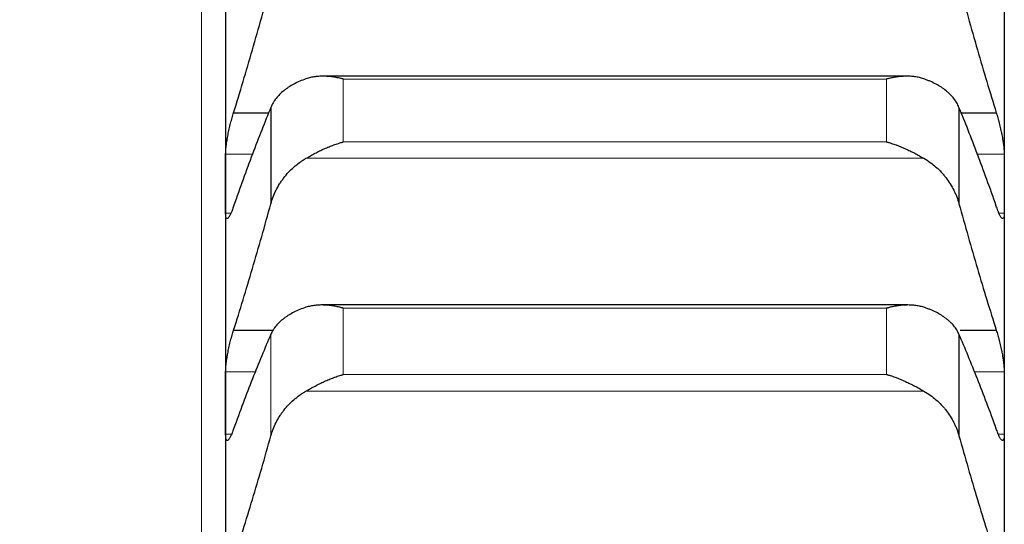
# Model space of a CAD drawing. Header units: inches. Extents: x 0 to 20790, y -12 to 14700.
# Tile 383 of 441: x 14138 to 14204, y 10780 to 10814. Entities that reach past the tile are written whole.
import ezdxf

# ---------------------------------------------------------------- set-up
doc = ezdxf.new("R2010")
doc.units = ezdxf.units.IN
doc.layers.add('1', color=7, linetype='Continuous', true_color=0xffffff)
doc.layers.add('254', color=7, linetype='Continuous', true_color=0xffffff)
doc.styles.add('latin_extended', font='simplex.shx')
doc.dimstyles.get("Standard").update_dxf_attribs({"dimtxt": 0.18, "dimasz": 0.18, "dimexe": 0.18, "dimexo": 0.0625, "dimgap": 0.09, "dimtad": 0, "dimtih": 1, "dimtoh": 1, "dimdec": 4, "dimzin": 0, "dimdsep": 46, "dimtxsty": 'Standard', "dimcen": 0.09, "dimadec": 0, "dimazin": 0, "dimtfac": 1, "dimtdec": 4, "dimtofl": 0, "dimtmove": 0, "dimatfit": 3, "dimfxl": 1, "dimtolj": 1, "dimtzin": 0, "dimarcsym": 0})

# ---------------------------------------------------------------- blocks, each defined once
blk = doc.blocks.new('_U8')
at = {"layer": '254', "color": 3, "linetype": 'Continuous', "lineweight": 13, "transparency": 16777216}
for p, q in [((13940.838, 12760.442), (13940.838, 13273.442)), ((14453.838, 10418.957), (14453.838, 13273.442)), ((14331.338, 13238.442), (14063.338, 13238.442))]:
    blk.add_line(p, q, dxfattribs=at)
at = {"layer": '254', "color": 3, "transparency": 16777216}
for points in [[(14063.338, 13258.858), (14063.338, 13218.025), (13940.838, 13238.442)], [(14331.338, 13218.025), (14331.338, 13258.858), (14453.838, 13238.442)]]:
    blk.add_solid(points, dxfattribs=at)
at = {"layer": 'Defpoints', "color": 0, "transparency": 16777216}
for p in [(13940.838, 13238.442), (13940.838, 12725.442), (14453.838, 10383.957)]:
    blk.add_point(p, dxfattribs=at)
at = {"layer": '254', "color": 2, "lineweight": 13, "transparency": 16777216, "insert": (14074.347, 13422.192), "char_height": 122.5, "attachment_point": 1, "style": 'latin_extended'}
blk.add_mtext('\\A1;513', dxfattribs=at)

msp = doc.modelspace()

# ---------------------------------------------------------------- linework, layer by layer
at = {"layer": '1', "color": 110, "linetype": 'Continuous', "lineweight": 13}
for p, q in [((14150.238, 10908.942), (14150.238, 9678.942)), ((14159.694, 10809.819), (14195.982, 10809.819)), ((14159.694, 10809.819), (14159.694, 10805.62)), ((14195.982, 10809.819), (14195.982, 10805.62)), ((14159.694, 10805.62), (14195.982, 10805.62)), ((14151.841, 10804.803), (14153.683, 10804.803)), ((14201.993, 10804.803), (14203.836, 10804.803)), ((14157.207, 10804.527), (14198.47, 10804.527)), ((14151.841, 10800.863), (14152.197, 10800.863)), ((14203.486, 10800.863), (14203.836, 10800.863)), ((14159.694, 10794.523), (14195.982, 10794.523)), ((14159.694, 10794.523), (14159.694, 10790.097)), ((14195.982, 10794.523), (14195.982, 10790.097)), ((14154.865, 10792.785), (14154.865, 10786.006)), ((14151.841, 10790.266), (14153.872, 10790.266)), ((14159.694, 10790.097), (14195.982, 10790.097)), ((14201.805, 10790.266), (14203.836, 10790.266)), ((14157.207, 10788.99), (14198.47, 10788.99)), ((14151.841, 10786.105), (14152.232, 10786.105)), ((14203.441, 10786.105), (14203.836, 10786.105))]:
    msp.add_line(p, q, dxfattribs=at)
at = {"layer": '1', "color": 2, "linetype": 'Continuous', "lineweight": 25}
for p, q in [((14151.838, 10816.665), (14151.838, 10802.833)), ((14203.838, 10816.665), (14203.838, 10802.833)), ((14197.332, 10810.008), (14158.353, 10810.008)), ((14152.376, 10807.573), (14154.73, 10807.573)), ((14154.865, 10807.93), (14154.865, 10801.499)), ((14200.812, 10807.93), (14200.812, 10801.499)), ((14200.946, 10807.573), (14203.301, 10807.573)), ((14151.838, 10802.833), (14151.838, 10788.186)), ((14203.838, 10802.833), (14203.838, 10788.186)), ((14197.406, 10794.736), (14158.267, 10794.736)), ((14152.376, 10793.055), (14155.011, 10793.055)), ((14200.887, 10793.055), (14203.301, 10793.055)), ((14200.812, 10792.785), (14200.812, 10786.006)), ((14151.838, 10788.186), (14151.838, 10772.747)), ((14203.838, 10788.186), (14203.838, 10772.747))]:
    msp.add_line(p, q, dxfattribs=at)
for points in [[(14152.376, 10807.573), (14152.587, 10808.257), (14153.007, 10809.641), (14153.632, 10811.767), (14154.251, 10813.943), (14154.661, 10815.428), (14154.865, 10816.179)], [(14200.812, 10816.179), (14201.016, 10815.428), (14201.426, 10813.943), (14202.045, 10811.767), (14202.67, 10809.641), (14203.09, 10808.257), (14203.301, 10807.573)], [(14154.865, 10807.93), (14154.661, 10807.438), (14154.251, 10806.425), (14153.632, 10804.82), (14153.007, 10803.13), (14152.587, 10801.947), (14152.376, 10801.342)], [(14203.301, 10801.342), (14203.09, 10801.947), (14202.67, 10803.13), (14202.045, 10804.82), (14201.426, 10806.425), (14201.016, 10807.438), (14200.812, 10807.93)], [(14151.838, 10802.833), (14151.838, 10803.489), (14151.839, 10804.146), (14151.841, 10804.803)], [(14203.836, 10804.803), (14203.838, 10804.146), (14203.838, 10803.489), (14203.838, 10802.833)], [(14151.841, 10800.863), (14151.839, 10801.52), (14151.838, 10802.176), (14151.838, 10802.833)], [(14203.838, 10802.833), (14203.838, 10802.176), (14203.838, 10801.52), (14203.836, 10800.863)], [(14152.376, 10793.055), (14152.587, 10793.722), (14153.007, 10795.075), (14153.632, 10797.159), (14154.251, 10799.297), (14154.661, 10800.759), (14154.865, 10801.499)], [(14200.812, 10801.499), (14201.016, 10800.759), (14201.426, 10799.297), (14202.045, 10797.159), (14202.67, 10795.075), (14203.09, 10793.722), (14203.301, 10793.055)], [(14154.865, 10792.785), (14154.661, 10792.318), (14154.251, 10791.354), (14153.632, 10789.819), (14153.007, 10788.197), (14152.587, 10787.057), (14152.376, 10786.472)], [(14203.301, 10786.472), (14203.09, 10787.057), (14202.67, 10788.197), (14202.045, 10789.819), (14201.426, 10791.354), (14201.016, 10792.318), (14200.812, 10792.785)], [(14151.838, 10788.186), (14151.838, 10788.879), (14151.839, 10789.573), (14151.841, 10790.266)], [(14203.836, 10790.266), (14203.838, 10789.573), (14203.838, 10788.879), (14203.838, 10788.186)], [(14151.841, 10786.105), (14151.839, 10786.798), (14151.838, 10787.492), (14151.838, 10788.186)], [(14203.838, 10788.186), (14203.838, 10787.492), (14203.838, 10786.798), (14203.836, 10786.105)], [(14152.376, 10777.738), (14152.587, 10778.387), (14153.007, 10779.707), (14153.632, 10781.744), (14154.251, 10783.841), (14154.661, 10785.278), (14154.865, 10786.006)], [(14200.812, 10786.006), (14201.016, 10785.278), (14201.426, 10783.841), (14202.045, 10781.744), (14202.67, 10779.707), (14203.09, 10778.387), (14203.301, 10777.738)]]:
    msp.add_open_spline(points, degree=3, dxfattribs=at)
for points, knots in [([(14159.694, 10809.819), (14159.691, 10809.82), (14159.688, 10809.821), (14159.681, 10809.822), (14159.678, 10809.823), (14159.668, 10809.826), (14159.648, 10809.831), (14159.602, 10809.843), (14159.509, 10809.865), (14159.43, 10809.883), (14159.272, 10809.916), (14159.167, 10809.935), (14158.853, 10809.982), (14158.645, 10810.002), (14158.334, 10810.009), (14158.23, 10810.008), (14158.075, 10810), (14158.023, 10809.996), (14157.919, 10809.987), (14157.867, 10809.981), (14157.712, 10809.96), (14157.61, 10809.942), (14157.407, 10809.895), (14157.307, 10809.866), (14157.207, 10809.832)], [0, 0, 0, 0, 0.003906, 0.003906, 0.007812, 0.007812, 0.015625, 0.03125, 0.0625, 0.125, 0.125, 0.25, 0.25, 0.5, 0.5, 0.625, 0.625, 0.6875, 0.6875, 0.75, 0.75, 0.875, 0.875, 1, 1, 1, 1]), ([(14198.47, 10809.832), (14198.37, 10809.866), (14198.27, 10809.894), (14198.069, 10809.941), (14197.967, 10809.96), (14197.764, 10809.987), (14197.661, 10809.997), (14197.454, 10810.008), (14197.35, 10810.009), (14197.14, 10810.004), (14197.036, 10809.998), (14196.826, 10809.979), (14196.721, 10809.967), (14196.511, 10809.935), (14196.405, 10809.916), (14196.247, 10809.883), (14196.168, 10809.865), (14196.075, 10809.843), (14196.029, 10809.831), (14196.009, 10809.826), (14195.996, 10809.822), (14195.989, 10809.821), (14195.982, 10809.819)], [0, 0, 0, 0, 0.125, 0.125, 0.25, 0.25, 0.375, 0.375, 0.5, 0.5, 0.625, 0.625, 0.75, 0.75, 0.875, 0.875, 0.9375, 0.96875, 0.984375, 0.992187, 0.992187, 1, 1, 1, 1]), ([(14157.207, 10809.832), (14157.061, 10809.781), (14156.921, 10809.727), (14156.652, 10809.61), (14156.394, 10809.486), (14156.158, 10809.346), (14156.018, 10809.253), (14155.99, 10809.235), (14155.935, 10809.197), (14155.908, 10809.177), (14155.827, 10809.119), (14155.776, 10809.079), (14155.626, 10808.958), (14155.533, 10808.874), (14155.362, 10808.701), (14155.283, 10808.611), (14155.175, 10808.472), (14155.14, 10808.425), (14155.092, 10808.354), (14155.076, 10808.33), (14155.045, 10808.281), (14155.03, 10808.256), (14154.957, 10808.133), (14154.907, 10808.033), (14154.865, 10807.93)], [0, 0, 0, 0, 0.125, 0.125, 0.25, 0.375, 0.375, 0.40625, 0.40625, 0.4375, 0.4375, 0.5, 0.5, 0.625, 0.625, 0.75, 0.75, 0.8125, 0.8125, 0.84375, 0.84375, 0.875, 0.875, 1, 1, 1, 1]), ([(14200.812, 10807.93), (14200.77, 10808.033), (14200.719, 10808.133), (14200.605, 10808.328), (14200.476, 10808.518), (14200.318, 10808.697), (14200.189, 10808.828), (14200.144, 10808.871), (14200.074, 10808.935), (14200.05, 10808.956), (14200.001, 10808.997), (14199.977, 10809.018), (14199.852, 10809.119), (14199.64, 10809.273), (14199.405, 10809.413), (14199.158, 10809.546), (14199.029, 10809.608), (14198.859, 10809.682), (14198.825, 10809.697), (14198.755, 10809.725), (14198.65, 10809.767), (14198.543, 10809.806), (14198.47, 10809.832)], [0, 0, 0, 0, 0.125, 0.125, 0.25, 0.375, 0.375, 0.4375, 0.4375, 0.46875, 0.46875, 0.5, 0.5, 0.625, 0.75, 0.75, 0.875, 0.875, 0.90625, 0.90625, 0.9375, 1, 1, 1, 1]), ([(14151.841, 10804.803), (14151.841, 10804.841), (14151.843, 10804.922), (14151.851, 10805.058), (14151.86, 10805.158), (14151.868, 10805.236), (14151.871, 10805.263), (14151.877, 10805.317), (14151.88, 10805.345), (14151.898, 10805.484), (14151.915, 10805.601), (14151.939, 10805.754), (14151.944, 10805.785), (14151.952, 10805.832), (14151.955, 10805.847), (14151.961, 10805.879), (14151.975, 10805.958), (14152.001, 10806.1), (14152.027, 10806.229), (14152.054, 10806.358), (14152.068, 10806.423), (14152.112, 10806.618), (14152.143, 10806.746), (14152.19, 10806.933), (14152.207, 10806.995), (14152.231, 10807.087), (14152.24, 10807.117), (14152.257, 10807.178), (14152.265, 10807.207), (14152.307, 10807.355), (14152.341, 10807.467), (14152.376, 10807.573)], [0, 0, 0, 0, 0.0625, 0.125, 0.1875, 0.1875, 0.21875, 0.21875, 0.25, 0.25, 0.375, 0.375, 0.40625, 0.40625, 0.421875, 0.421875, 0.4375, 0.5, 0.5625, 0.5625, 0.625, 0.625, 0.75, 0.75, 0.8125, 0.8125, 0.84375, 0.84375, 0.875, 0.875, 1, 1, 1, 1]), ([(14203.301, 10807.573), (14203.335, 10807.467), (14203.369, 10807.355), (14203.42, 10807.18), (14203.436, 10807.12), (14203.461, 10807.029), (14203.469, 10806.998), (14203.486, 10806.935), (14203.494, 10806.904), (14203.534, 10806.746), (14203.564, 10806.619), (14203.608, 10806.426), (14203.622, 10806.361), (14203.642, 10806.264), (14203.649, 10806.231), (14203.662, 10806.166), (14203.668, 10806.134), (14203.699, 10805.974), (14203.722, 10805.849), (14203.747, 10805.696), (14203.752, 10805.666), (14203.761, 10805.606), (14203.765, 10805.576), (14203.778, 10805.487), (14203.786, 10805.43), (14203.807, 10805.263), (14203.817, 10805.159), (14203.826, 10805.039), (14203.828, 10805.015), (14203.831, 10804.969), (14203.832, 10804.947), (14203.835, 10804.882), (14203.836, 10804.841), (14203.836, 10804.803)], [0, 0, 0, 0, 0.125, 0.125, 0.1875, 0.1875, 0.21875, 0.21875, 0.25, 0.25, 0.375, 0.375, 0.4375, 0.4375, 0.46875, 0.46875, 0.5, 0.5, 0.625, 0.625, 0.65625, 0.65625, 0.6875, 0.6875, 0.75, 0.75, 0.875, 0.875, 0.90625, 0.90625, 0.9375, 0.9375, 1, 1, 1, 1]), ([(14157.207, 10804.527), (14157.307, 10804.585), (14157.407, 10804.642), (14157.608, 10804.754), (14157.709, 10804.809), (14157.913, 10804.916), (14158.016, 10804.968), (14158.222, 10805.069), (14158.326, 10805.118), (14158.536, 10805.212), (14158.641, 10805.257), (14158.851, 10805.342), (14158.956, 10805.382), (14159.166, 10805.458), (14159.271, 10805.494), (14159.43, 10805.544), (14159.509, 10805.568), (14159.602, 10805.594), (14159.648, 10805.607), (14159.668, 10805.613), (14159.681, 10805.616), (14159.688, 10805.618), (14159.694, 10805.62)], [0, 0, 0, 0, 0.125, 0.125, 0.25, 0.25, 0.375, 0.375, 0.5, 0.5, 0.625, 0.625, 0.75, 0.75, 0.875, 0.875, 0.9375, 0.96875, 0.984375, 0.992187, 0.992187, 1, 1, 1, 1]), ([(14195.982, 10805.62), (14195.986, 10805.619), (14195.989, 10805.618), (14195.996, 10805.616), (14195.999, 10805.615), (14196.009, 10805.613), (14196.029, 10805.607), (14196.075, 10805.594), (14196.168, 10805.568), (14196.247, 10805.544), (14196.405, 10805.494), (14196.51, 10805.458), (14196.824, 10805.345), (14197.032, 10805.26), (14197.343, 10805.121), (14197.446, 10805.072), (14197.602, 10804.997), (14197.654, 10804.971), (14197.757, 10804.919), (14197.809, 10804.892), (14197.964, 10804.811), (14198.067, 10804.755), (14198.269, 10804.642), (14198.37, 10804.585), (14198.47, 10804.527)], [0, 0, 0, 0, 0.003906, 0.003906, 0.007812, 0.007812, 0.015625, 0.03125, 0.0625, 0.125, 0.125, 0.25, 0.25, 0.5, 0.5, 0.625, 0.625, 0.6875, 0.6875, 0.75, 0.75, 0.875, 0.875, 1, 1, 1, 1]), ([(14154.865, 10801.499), (14154.907, 10801.654), (14154.957, 10801.806), (14155.072, 10802.104), (14155.201, 10802.396), (14155.359, 10802.678), (14155.488, 10802.885), (14155.533, 10802.953), (14155.603, 10803.055), (14155.627, 10803.088), (14155.675, 10803.155), (14155.7, 10803.187), (14155.825, 10803.35), (14156.036, 10803.6), (14156.271, 10803.829), (14156.519, 10804.048), (14156.648, 10804.152), (14156.818, 10804.275), (14156.852, 10804.3), (14156.921, 10804.347), (14157.026, 10804.418), (14157.134, 10804.484), (14157.207, 10804.527)], [0, 0, 0, 0, 0.125, 0.125, 0.25, 0.375, 0.375, 0.4375, 0.4375, 0.46875, 0.46875, 0.5, 0.5, 0.625, 0.75, 0.75, 0.875, 0.875, 0.90625, 0.90625, 0.9375, 1, 1, 1, 1]), ([(14198.47, 10804.527), (14198.616, 10804.442), (14198.756, 10804.35), (14199.025, 10804.155), (14199.282, 10803.949), (14199.518, 10803.719), (14199.659, 10803.568), (14199.687, 10803.538), (14199.742, 10803.476), (14199.769, 10803.445), (14199.849, 10803.35), (14199.901, 10803.286), (14200.051, 10803.091), (14200.143, 10802.958), (14200.315, 10802.684), (14200.394, 10802.543), (14200.502, 10802.327), (14200.536, 10802.254), (14200.585, 10802.144), (14200.601, 10802.107), (14200.632, 10802.032), (14200.647, 10801.995), (14200.719, 10801.806), (14200.77, 10801.654), (14200.812, 10801.499)], [0, 0, 0, 0, 0.125, 0.125, 0.25, 0.375, 0.375, 0.40625, 0.40625, 0.4375, 0.4375, 0.5, 0.5, 0.625, 0.625, 0.75, 0.75, 0.8125, 0.8125, 0.84375, 0.84375, 0.875, 0.875, 1, 1, 1, 1]), ([(14152.376, 10801.342), (14152.341, 10801.237), (14152.307, 10801.14), (14152.257, 10801.009), (14152.24, 10800.967), (14152.216, 10800.907), (14152.207, 10800.888), (14152.191, 10800.851), (14152.183, 10800.833), (14152.143, 10800.746), (14152.112, 10800.688), (14152.069, 10800.617), (14152.055, 10800.597), (14152.035, 10800.57), (14152.028, 10800.562), (14152.015, 10800.547), (14152.008, 10800.54), (14151.977, 10800.511), (14151.955, 10800.5), (14151.93, 10800.503), (14151.925, 10800.504), (14151.916, 10800.508), (14151.911, 10800.511), (14151.899, 10800.523), (14151.891, 10800.533), (14151.87, 10800.575), (14151.86, 10800.615), (14151.85, 10800.681), (14151.849, 10800.696), (14151.846, 10800.725), (14151.845, 10800.741), (14151.842, 10800.789), (14151.841, 10800.825), (14151.841, 10800.863)], [0, 0, 0, 0, 0.125, 0.125, 0.1875, 0.1875, 0.21875, 0.21875, 0.25, 0.25, 0.375, 0.375, 0.4375, 0.4375, 0.46875, 0.46875, 0.5, 0.5, 0.625, 0.625, 0.65625, 0.65625, 0.6875, 0.6875, 0.75, 0.75, 0.875, 0.875, 0.90625, 0.90625, 0.9375, 0.9375, 1, 1, 1, 1]), ([(14203.836, 10800.863), (14203.836, 10800.825), (14203.834, 10800.754), (14203.826, 10800.667), (14203.817, 10800.62), (14203.809, 10800.589), (14203.806, 10800.58), (14203.8, 10800.562), (14203.796, 10800.555), (14203.779, 10800.52), (14203.762, 10800.505), (14203.737, 10800.502), (14203.732, 10800.502), (14203.724, 10800.504), (14203.722, 10800.504), (14203.716, 10800.506), (14203.702, 10800.512), (14203.675, 10800.531), (14203.649, 10800.56), (14203.622, 10800.595), (14203.608, 10800.616), (14203.565, 10800.687), (14203.534, 10800.746), (14203.486, 10800.849), (14203.47, 10800.886), (14203.445, 10800.945), (14203.437, 10800.966), (14203.42, 10801.008), (14203.412, 10801.029), (14203.37, 10801.14), (14203.335, 10801.237), (14203.301, 10801.342)], [0, 0, 0, 0, 0.0625, 0.125, 0.1875, 0.1875, 0.21875, 0.21875, 0.25, 0.25, 0.375, 0.375, 0.40625, 0.40625, 0.421875, 0.421875, 0.4375, 0.5, 0.5625, 0.5625, 0.625, 0.625, 0.75, 0.75, 0.8125, 0.8125, 0.84375, 0.84375, 0.875, 0.875, 1, 1, 1, 1]), ([(14157.207, 10794.582), (14157.061, 10794.535), (14156.921, 10794.483), (14156.652, 10794.374), (14156.394, 10794.256), (14156.158, 10794.124), (14156.018, 10794.037), (14155.99, 10794.019), (14155.935, 10793.984), (14155.908, 10793.965), (14155.827, 10793.91), (14155.776, 10793.873), (14155.626, 10793.758), (14155.533, 10793.679), (14155.362, 10793.515), (14155.283, 10793.43), (14155.175, 10793.299), (14155.14, 10793.254), (14155.092, 10793.186), (14155.076, 10793.164), (14155.045, 10793.118), (14155.03, 10793.094), (14154.957, 10792.978), (14154.907, 10792.882), (14154.865, 10792.785)], [0, 0, 0, 0, 0.125, 0.125, 0.25, 0.375, 0.375, 0.40625, 0.40625, 0.4375, 0.4375, 0.5, 0.5, 0.625, 0.625, 0.75, 0.75, 0.8125, 0.8125, 0.84375, 0.84375, 0.875, 0.875, 1, 1, 1, 1]), ([(14159.694, 10794.523), (14159.691, 10794.524), (14159.688, 10794.525), (14159.681, 10794.527), (14159.678, 10794.528), (14159.668, 10794.53), (14159.648, 10794.536), (14159.602, 10794.548), (14159.509, 10794.572), (14159.43, 10794.591), (14159.272, 10794.626), (14159.167, 10794.647), (14158.853, 10794.7), (14158.645, 10794.723), (14158.334, 10794.737), (14158.23, 10794.737), (14158.075, 10794.733), (14158.023, 10794.73), (14157.919, 10794.723), (14157.867, 10794.718), (14157.712, 10794.7), (14157.61, 10794.684), (14157.407, 10794.641), (14157.307, 10794.614), (14157.207, 10794.582)], [0, 0, 0, 0, 0.003906, 0.003906, 0.007813, 0.007813, 0.015625, 0.03125, 0.0625, 0.125, 0.125, 0.25, 0.25, 0.5, 0.5, 0.625, 0.625, 0.6875, 0.6875, 0.75, 0.75, 0.875, 0.875, 1, 1, 1, 1]), ([(14198.47, 10794.582), (14198.37, 10794.614), (14198.27, 10794.641), (14198.069, 10794.683), (14197.967, 10794.7), (14197.764, 10794.723), (14197.661, 10794.731), (14197.454, 10794.737), (14197.35, 10794.737), (14197.14, 10794.728), (14197.036, 10794.72), (14196.826, 10794.697), (14196.721, 10794.683), (14196.511, 10794.647), (14196.405, 10794.626), (14196.247, 10794.591), (14196.168, 10794.572), (14196.075, 10794.548), (14196.029, 10794.536), (14196.009, 10794.53), (14195.996, 10794.527), (14195.989, 10794.525), (14195.982, 10794.523)], [0, 0, 0, 0, 0.125, 0.125, 0.25, 0.25, 0.375, 0.375, 0.5, 0.5, 0.625, 0.625, 0.75, 0.75, 0.875, 0.875, 0.9375, 0.96875, 0.984375, 0.992188, 0.992188, 1, 1, 1, 1]), ([(14200.812, 10792.785), (14200.77, 10792.882), (14200.719, 10792.977), (14200.605, 10793.162), (14200.476, 10793.342), (14200.318, 10793.512), (14200.189, 10793.635), (14200.144, 10793.676), (14200.074, 10793.736), (14200.05, 10793.756), (14200.001, 10793.795), (14199.977, 10793.814), (14199.852, 10793.91), (14199.64, 10794.056), (14199.405, 10794.188), (14199.158, 10794.313), (14199.029, 10794.372), (14198.859, 10794.441), (14198.825, 10794.455), (14198.755, 10794.482), (14198.65, 10794.521), (14198.543, 10794.558), (14198.47, 10794.582)], [0, 0, 0, 0, 0.125, 0.125, 0.25, 0.375, 0.375, 0.4375, 0.4375, 0.46875, 0.46875, 0.5, 0.5, 0.625, 0.75, 0.75, 0.875, 0.875, 0.90625, 0.90625, 0.9375, 1, 1, 1, 1]), ([(14151.841, 10790.266), (14151.841, 10790.307), (14151.843, 10790.392), (14151.851, 10790.534), (14151.86, 10790.637), (14151.868, 10790.718), (14151.871, 10790.746), (14151.877, 10790.801), (14151.88, 10790.829), (14151.898, 10790.972), (14151.915, 10791.091), (14151.939, 10791.246), (14151.944, 10791.278), (14151.952, 10791.325), (14151.955, 10791.341), (14151.961, 10791.373), (14151.975, 10791.452), (14152.001, 10791.596), (14152.027, 10791.725), (14152.054, 10791.855), (14152.068, 10791.919), (14152.112, 10792.115), (14152.143, 10792.241), (14152.19, 10792.427), (14152.207, 10792.488), (14152.231, 10792.579), (14152.24, 10792.609), (14152.257, 10792.668), (14152.265, 10792.697), (14152.307, 10792.842), (14152.341, 10792.952), (14152.376, 10793.055)], [0, 0, 0, 0, 0.0625, 0.125, 0.1875, 0.1875, 0.21875, 0.21875, 0.25, 0.25, 0.375, 0.375, 0.40625, 0.40625, 0.421875, 0.421875, 0.4375, 0.5, 0.5625, 0.5625, 0.625, 0.625, 0.75, 0.75, 0.8125, 0.8125, 0.84375, 0.84375, 0.875, 0.875, 1, 1, 1, 1]), ([(14203.301, 10793.055), (14203.335, 10792.952), (14203.369, 10792.843), (14203.42, 10792.67), (14203.436, 10792.612), (14203.461, 10792.521), (14203.469, 10792.491), (14203.486, 10792.429), (14203.494, 10792.398), (14203.534, 10792.242), (14203.564, 10792.115), (14203.608, 10791.923), (14203.622, 10791.858), (14203.642, 10791.76), (14203.649, 10791.728), (14203.662, 10791.663), (14203.668, 10791.63), (14203.699, 10791.469), (14203.722, 10791.343), (14203.747, 10791.188), (14203.752, 10791.157), (14203.761, 10791.096), (14203.765, 10791.065), (14203.778, 10790.975), (14203.786, 10790.916), (14203.807, 10790.746), (14203.817, 10790.639), (14203.826, 10790.514), (14203.828, 10790.489), (14203.831, 10790.441), (14203.832, 10790.418), (14203.835, 10790.35), (14203.836, 10790.307), (14203.836, 10790.266)], [0, 0, 0, 0, 0.125, 0.125, 0.1875, 0.1875, 0.21875, 0.21875, 0.25, 0.25, 0.375, 0.375, 0.4375, 0.4375, 0.46875, 0.46875, 0.5, 0.5, 0.625, 0.625, 0.65625, 0.65625, 0.6875, 0.6875, 0.75, 0.75, 0.875, 0.875, 0.90625, 0.90625, 0.9375, 0.9375, 1, 1, 1, 1]), ([(14157.207, 10788.99), (14157.307, 10789.048), (14157.407, 10789.105), (14157.608, 10789.216), (14157.709, 10789.271), (14157.913, 10789.378), (14158.016, 10789.43), (14158.222, 10789.532), (14158.326, 10789.581), (14158.536, 10789.676), (14158.641, 10789.722), (14158.851, 10789.809), (14158.956, 10789.85), (14159.166, 10789.929), (14159.271, 10789.966), (14159.43, 10790.018), (14159.509, 10790.043), (14159.602, 10790.07), (14159.648, 10790.084), (14159.668, 10790.09), (14159.681, 10790.093), (14159.688, 10790.095), (14159.694, 10790.097)], [0, 0, 0, 0, 0.125, 0.125, 0.25, 0.25, 0.375, 0.375, 0.5, 0.5, 0.625, 0.625, 0.75, 0.75, 0.875, 0.875, 0.9375, 0.96875, 0.984375, 0.992187, 0.992187, 1, 1, 1, 1]), ([(14195.982, 10790.097), (14195.986, 10790.096), (14195.989, 10790.095), (14195.996, 10790.093), (14195.999, 10790.092), (14196.009, 10790.09), (14196.029, 10790.084), (14196.075, 10790.07), (14196.168, 10790.043), (14196.247, 10790.018), (14196.405, 10789.966), (14196.51, 10789.929), (14196.824, 10789.812), (14197.032, 10789.726), (14197.343, 10789.584), (14197.446, 10789.535), (14197.602, 10789.459), (14197.654, 10789.433), (14197.757, 10789.381), (14197.809, 10789.354), (14197.964, 10789.272), (14198.067, 10789.217), (14198.269, 10789.105), (14198.37, 10789.048), (14198.47, 10788.99)], [0, 0, 0, 0, 0.003906, 0.003906, 0.007813, 0.007813, 0.015625, 0.03125, 0.0625, 0.125, 0.125, 0.25, 0.25, 0.5, 0.5, 0.625, 0.625, 0.6875, 0.6875, 0.75, 0.75, 0.875, 0.875, 1, 1, 1, 1]), ([(14154.865, 10786.006), (14154.907, 10786.158), (14154.957, 10786.308), (14155.072, 10786.602), (14155.201, 10786.89), (14155.359, 10787.167), (14155.488, 10787.371), (14155.533, 10787.439), (14155.603, 10787.538), (14155.627, 10787.571), (14155.675, 10787.637), (14155.7, 10787.669), (14155.825, 10787.83), (14156.036, 10788.076), (14156.271, 10788.302), (14156.519, 10788.518), (14156.648, 10788.621), (14156.818, 10788.742), (14156.852, 10788.766), (14156.921, 10788.813), (14157.026, 10788.883), (14157.134, 10788.948), (14157.207, 10788.99)], [0, 0, 0, 0, 0.125, 0.125, 0.25, 0.375, 0.375, 0.4375, 0.4375, 0.46875, 0.46875, 0.5, 0.5, 0.625, 0.75, 0.75, 0.875, 0.875, 0.90625, 0.90625, 0.9375, 1, 1, 1, 1]), ([(14198.47, 10788.99), (14198.616, 10788.906), (14198.756, 10788.816), (14199.025, 10788.624), (14199.282, 10788.42), (14199.518, 10788.194), (14199.659, 10788.045), (14199.687, 10788.015), (14199.742, 10787.954), (14199.769, 10787.923), (14199.849, 10787.83), (14199.901, 10787.767), (14200.051, 10787.574), (14200.143, 10787.443), (14200.315, 10787.173), (14200.394, 10787.034), (14200.502, 10786.822), (14200.536, 10786.75), (14200.585, 10786.641), (14200.601, 10786.604), (14200.632, 10786.531), (14200.647, 10786.494), (14200.719, 10786.309), (14200.77, 10786.158), (14200.812, 10786.006)], [0, 0, 0, 0, 0.125, 0.125, 0.25, 0.375, 0.375, 0.40625, 0.40625, 0.4375, 0.4375, 0.5, 0.5, 0.625, 0.625, 0.75, 0.75, 0.8125, 0.8125, 0.84375, 0.84375, 0.875, 0.875, 1, 1, 1, 1]), ([(14152.376, 10786.472), (14152.341, 10786.37), (14152.307, 10786.277), (14152.257, 10786.151), (14152.24, 10786.111), (14152.216, 10786.055), (14152.207, 10786.037), (14152.191, 10786.001), (14152.183, 10785.985), (14152.143, 10785.903), (14152.112, 10785.85), (14152.069, 10785.786), (14152.055, 10785.768), (14152.035, 10785.745), (14152.028, 10785.738), (14152.015, 10785.726), (14152.008, 10785.721), (14151.977, 10785.698), (14151.955, 10785.692), (14151.93, 10785.702), (14151.925, 10785.704), (14151.916, 10785.711), (14151.911, 10785.715), (14151.899, 10785.731), (14151.891, 10785.744), (14151.87, 10785.793), (14151.86, 10785.838), (14151.85, 10785.911), (14151.849, 10785.926), (14151.846, 10785.958), (14151.845, 10785.975), (14151.842, 10786.027), (14151.841, 10786.064), (14151.841, 10786.105)], [0, 0, 0, 0, 0.125, 0.125, 0.1875, 0.1875, 0.21875, 0.21875, 0.25, 0.25, 0.375, 0.375, 0.4375, 0.4375, 0.46875, 0.46875, 0.5, 0.5, 0.625, 0.625, 0.65625, 0.65625, 0.6875, 0.6875, 0.75, 0.75, 0.875, 0.875, 0.90625, 0.90625, 0.9375, 0.9375, 1, 1, 1, 1]), ([(14203.836, 10786.105), (14203.836, 10786.064), (14203.834, 10785.99), (14203.826, 10785.895), (14203.817, 10785.843), (14203.809, 10785.809), (14203.806, 10785.798), (14203.8, 10785.778), (14203.796, 10785.769), (14203.779, 10785.728), (14203.762, 10785.707), (14203.737, 10785.698), (14203.732, 10785.697), (14203.724, 10785.697), (14203.722, 10785.697), (14203.716, 10785.697), (14203.702, 10785.7), (14203.675, 10785.713), (14203.649, 10785.737), (14203.622, 10785.767), (14203.608, 10785.785), (14203.565, 10785.849), (14203.534, 10785.903), (14203.486, 10786), (14203.47, 10786.034), (14203.445, 10786.091), (14203.437, 10786.11), (14203.42, 10786.15), (14203.412, 10786.171), (14203.37, 10786.277), (14203.335, 10786.37), (14203.301, 10786.472)], [0, 0, 0, 0, 0.0625, 0.125, 0.1875, 0.1875, 0.21875, 0.21875, 0.25, 0.25, 0.375, 0.375, 0.40625, 0.40625, 0.421875, 0.421875, 0.4375, 0.5, 0.5625, 0.5625, 0.625, 0.625, 0.75, 0.75, 0.8125, 0.8125, 0.84375, 0.84375, 0.875, 0.875, 1, 1, 1, 1])]:
    msp.add_open_spline(points, degree=3, knots=knots, dxfattribs=at)

# ---------------------------------------------------------------- dimensions: what is measured, and where the dimension line sits
at = {"layer": '254', "color": 2, "linetype": 'Continuous', "lineweight": 13}
dim = msp.add_linear_dim(base=(13940.838, 13238.442), p1=(14453.838, 10383.957), p2=(13940.838, 12725.442), dimstyle='Standard', override={"dimscale": 35, "dimtxt": 3.5, "dimasz": 3.5, "dimexe": 1, "dimexo": 1, "dimgap": 1.75, "dimtad": 1, "dimtih": 1, "dimtoh": 0, "dimdec": 2, "dimlfac": 1, "dimzin": 8, "dimdsep": 46, "dimlunit": 2, "dimtxsty": 'latin_extended', "dimsah": 1, "dimse1": 0, "dimse2": 0, "dimsd1": 0, "dimsd2": 0, "dimclrd": 3, "dimclre": 3, "dimclrt": 2, "dimtol": 0, "dimtm": -0.1, "dimtfac": 0.714286, "dimtdec": 3, "dimtofl": 1, "dimtmove": 0, "dimtzin": 8, "dimlwd": 13, "dimlwe": 13}, dxfattribs=at)
dim.commit()
dim.dimension.update_dxf_attribs({"geometry": '_U8', "text_midpoint": (14220.18, 13238.442), "dimtype": 160})

doc.saveas('drawing.dxf')
